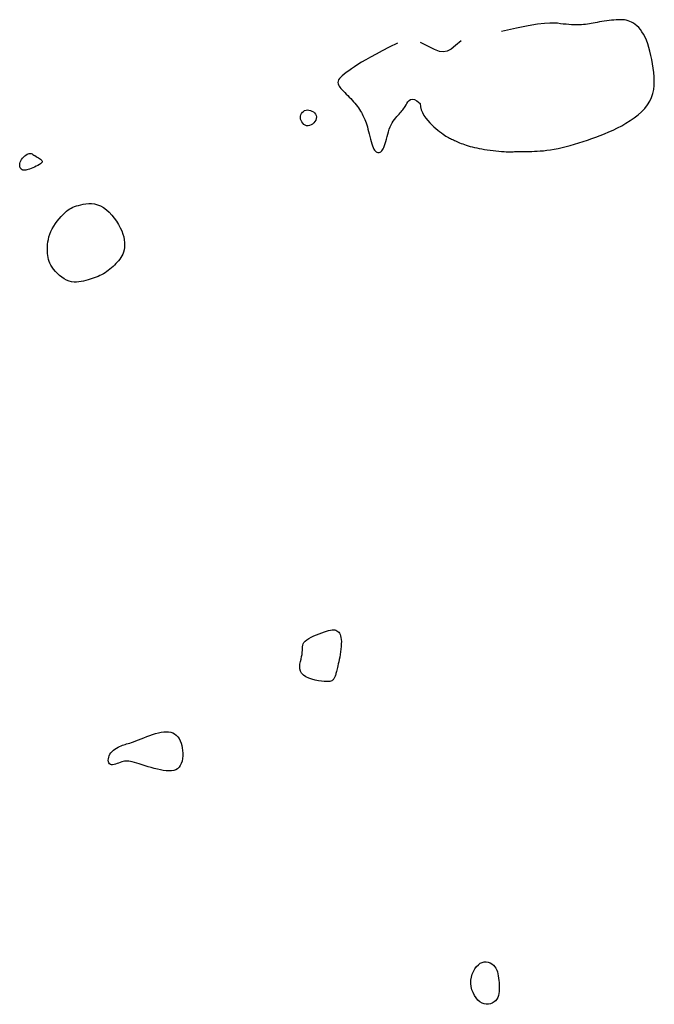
# Model space of a CAD drawing. Header units: millimetres. Extents: x 32690613 to 32693367, y 5343692 to 5344708.
# Tile 971 of 1009: x 32693206 to 32693224, y 5344657 to 5344685. Entities that reach past the tile are written whole.
import ezdxf

# ---------------------------------------------------------------- set-up
doc = ezdxf.new("R2010")
doc.units = ezdxf.units.MM
doc.header["$LTSCALE"] = 20
doc.layers.add('02-DGM_HL_491.00', color=62, linetype='Continuous')

msp = doc.modelspace()

# ---------------------------------------------------------------- linework, layer by layer
at = {"layer": '02-DGM_HL_491.00', "elevation": 491, "flags": 128}
for points in [[(32693217.279, 5344682.643), (32693217.29, 5344682.552), (32693217.313, 5344682.464), (32693217.348, 5344682.381), (32693217.391, 5344682.302), (32693217.442, 5344682.227), (32693217.498, 5344682.157), (32693217.556, 5344682.092), (32693217.615, 5344682.031), (32693217.674, 5344681.976), (32693217.731, 5344681.925), (32693217.787, 5344681.879), (32693217.84, 5344681.837), (32693217.89, 5344681.8), (32693217.938, 5344681.766), (32693217.982, 5344681.737), (32693218.022, 5344681.711), (32693218.058, 5344681.689), (32693218.091, 5344681.67), (32693218.121, 5344681.653), (32693218.15, 5344681.638), (32693218.178, 5344681.624), (32693218.206, 5344681.611), (32693218.235, 5344681.598), (32693218.265, 5344681.584), (32693218.298, 5344681.569), (32693218.334, 5344681.553), (32693218.373, 5344681.536), (32693218.414, 5344681.519), (32693218.457, 5344681.501), (32693218.504, 5344681.483), (32693218.553, 5344681.466), (32693218.604, 5344681.448), (32693218.658, 5344681.431), (32693218.715, 5344681.415), (32693218.775, 5344681.399), (32693218.838, 5344681.383), (32693218.904, 5344681.368), (32693218.973, 5344681.354), (32693219.046, 5344681.34), (32693219.123, 5344681.328), (32693219.204, 5344681.315), (32693219.286, 5344681.304), (32693219.37, 5344681.294), (32693219.453, 5344681.284), (32693219.534, 5344681.276), (32693219.612, 5344681.27), (32693219.685, 5344681.265), (32693219.751, 5344681.261), (32693219.81, 5344681.26), (32693219.862, 5344681.259), (32693219.908, 5344681.26), (32693219.949, 5344681.262), (32693219.986, 5344681.264), (32693220.021, 5344681.267), (32693220.053, 5344681.269), (32693220.084, 5344681.27), (32693220.116, 5344681.271), (32693220.148, 5344681.271), (32693220.183, 5344681.271), (32693220.22, 5344681.271), (32693220.261, 5344681.27), (32693220.307, 5344681.269), (32693220.359, 5344681.269), (32693220.418, 5344681.27), (32693220.484, 5344681.271), (32693220.558, 5344681.273), (32693220.638, 5344681.277), (32693220.725, 5344681.283), (32693220.818, 5344681.291), (32693220.915, 5344681.302), (32693221.018, 5344681.316), (32693221.124, 5344681.334), (32693221.235, 5344681.356), (32693221.349, 5344681.382), (32693221.465, 5344681.411), (32693221.584, 5344681.443), (32693221.705, 5344681.477), (32693221.827, 5344681.514), (32693221.95, 5344681.553), (32693222.073, 5344681.594), (32693222.197, 5344681.636), (32693222.32, 5344681.68), (32693222.443, 5344681.726), (32693222.567, 5344681.775), (32693222.69, 5344681.827), (32693222.813, 5344681.883), (32693222.935, 5344681.943), (32693223.058, 5344682.007), (32693223.18, 5344682.077), (32693223.3, 5344682.152), (32693223.416, 5344682.233), (32693223.525, 5344682.318), (32693223.627, 5344682.408), (32693223.719, 5344682.502), (32693223.799, 5344682.602), (32693223.865, 5344682.706), (32693223.915, 5344682.815), (32693223.952, 5344682.928), (32693223.976, 5344683.044), (32693223.989, 5344683.163), (32693223.992, 5344683.284), (32693223.987, 5344683.407), (32693223.977, 5344683.531), (32693223.961, 5344683.655), (32693223.942, 5344683.779), (32693223.92, 5344683.902), (32693223.895, 5344684.022), (32693223.867, 5344684.139), (32693223.836, 5344684.251), (32693223.802, 5344684.357), (32693223.766, 5344684.456), (32693223.726, 5344684.547), (32693223.684, 5344684.628), (32693223.639, 5344684.7), (32693223.593, 5344684.764), (32693223.544, 5344684.82), (32693223.495, 5344684.868), (32693223.444, 5344684.909), (32693223.394, 5344684.944), (32693223.342, 5344684.973), (32693223.291, 5344684.996), (32693223.24, 5344685.014), (32693223.188, 5344685.027), (32693223.135, 5344685.036), (32693223.08, 5344685.042), (32693223.024, 5344685.044), (32693222.964, 5344685.043), (32693222.902, 5344685.04), (32693222.836, 5344685.035), (32693222.768, 5344685.029), (32693222.699, 5344685.021), (32693222.628, 5344685.011), (32693222.558, 5344685.001), (32693222.489, 5344684.99), (32693222.422, 5344684.979), (32693222.359, 5344684.968), (32693222.298, 5344684.956), (32693222.241, 5344684.945), (32693222.185, 5344684.935), (32693222.131, 5344684.925), (32693222.076, 5344684.916), (32693222.02, 5344684.909), (32693221.962, 5344684.903), (32693221.901, 5344684.899), (32693221.836, 5344684.896), (32693221.767, 5344684.896), (32693221.695, 5344684.898), (32693221.62, 5344684.901), (32693221.543, 5344684.906), (32693221.464, 5344684.912), (32693221.383, 5344684.92), (32693221.302, 5344684.93), (32693221.218, 5344684.94), (32693221.122, 5344684.947), (32693221.002, 5344684.947), (32693220.845, 5344684.937), (32693220.64, 5344684.912), (32693220.375, 5344684.868), (32693220.038, 5344684.802), (32693219.617, 5344684.708)], [(32693216.628, 5344684.369), (32693216.397, 5344684.257), (32693216.194, 5344684.155), (32693216.017, 5344684.061), (32693215.861, 5344683.975), (32693215.725, 5344683.896), (32693215.605, 5344683.823), (32693215.499, 5344683.756), (32693215.403, 5344683.694), (32693215.315, 5344683.636), (32693215.236, 5344683.581), (32693215.165, 5344683.53), (32693215.102, 5344683.482), (32693215.048, 5344683.437), (32693215.004, 5344683.395), (32693214.97, 5344683.355), (32693214.945, 5344683.317), (32693214.931, 5344683.28), (32693214.926, 5344683.245), (32693214.93, 5344683.211), (32693214.941, 5344683.177), (32693214.959, 5344683.143), (32693214.984, 5344683.108), (32693215.013, 5344683.073), (32693215.046, 5344683.036), (32693215.083, 5344682.997), (32693215.123, 5344682.957), (32693215.164, 5344682.915), (32693215.207, 5344682.873), (32693215.25, 5344682.829), (32693215.293, 5344682.784), (32693215.335, 5344682.739), (32693215.375, 5344682.694), (32693215.413, 5344682.649), (32693215.449, 5344682.603), (32693215.483, 5344682.558), (32693215.515, 5344682.514), (32693215.544, 5344682.47), (32693215.571, 5344682.427), (32693215.597, 5344682.384), (32693215.621, 5344682.343), (32693215.643, 5344682.303), (32693215.663, 5344682.264), (32693215.682, 5344682.223), (32693215.7, 5344682.182), (32693215.718, 5344682.137), (32693215.735, 5344682.089), (32693215.752, 5344682.036), (32693215.769, 5344681.977), (32693215.786, 5344681.912), (32693215.803, 5344681.842), (32693215.821, 5344681.77), (32693215.84, 5344681.696), (32693215.858, 5344681.624), (32693215.877, 5344681.554), (32693215.897, 5344681.489), (32693215.916, 5344681.431), (32693215.937, 5344681.38), (32693215.957, 5344681.339), (32693215.978, 5344681.304), (32693215.999, 5344681.277), (32693216.021, 5344681.257), (32693216.043, 5344681.244), (32693216.066, 5344681.237), (32693216.088, 5344681.235), (32693216.111, 5344681.238), (32693216.135, 5344681.247), (32693216.158, 5344681.262), (32693216.18, 5344681.284), (32693216.203, 5344681.311), (32693216.224, 5344681.346), (32693216.245, 5344681.387), (32693216.264, 5344681.436), (32693216.282, 5344681.493), (32693216.3, 5344681.555), (32693216.317, 5344681.622), (32693216.335, 5344681.693), (32693216.353, 5344681.764), (32693216.373, 5344681.835), (32693216.396, 5344681.905), (32693216.421, 5344681.971), (32693216.449, 5344682.032), (32693216.48, 5344682.088), (32693216.513, 5344682.14), (32693216.547, 5344682.187), (32693216.581, 5344682.231), (32693216.615, 5344682.271), (32693216.648, 5344682.308), (32693216.679, 5344682.342), (32693216.708, 5344682.373), (32693216.735, 5344682.403), (32693216.76, 5344682.432), (32693216.784, 5344682.461), (32693216.807, 5344682.491), (32693216.83, 5344682.524), (32693216.853, 5344682.56), (32693216.877, 5344682.6), (32693216.903, 5344682.644), (32693216.931, 5344682.688), (32693216.964, 5344682.727), (32693217.005, 5344682.754), (32693217.055, 5344682.765), (32693217.116, 5344682.754), (32693217.19, 5344682.715), (32693217.279, 5344682.643)], [(32693218.459, 5344684.441), (32693218.298, 5344684.303), (32693218.169, 5344684.204), (32693218.058, 5344684.144), (32693217.951, 5344684.121), (32693217.835, 5344684.135), (32693217.695, 5344684.186), (32693217.52, 5344684.273), (32693217.294, 5344684.395)]]:
    msp.add_lwpolyline(points, dxfattribs=at)
for points in [[(32693213.851, 5344682.24), (32693213.854, 5344682.282), (32693213.865, 5344682.322), (32693213.883, 5344682.358), (32693213.907, 5344682.39), (32693213.938, 5344682.417), (32693213.972, 5344682.438), (32693214.011, 5344682.452), (32693214.053, 5344682.458), (32693214.096, 5344682.455), (32693214.14, 5344682.445), (32693214.182, 5344682.427), (32693214.222, 5344682.402), (32693214.255, 5344682.373), (32693214.282, 5344682.338), (32693214.301, 5344682.3), (32693214.308, 5344682.258), (32693214.304, 5344682.214), (32693214.289, 5344682.17), (32693214.265, 5344682.128), (32693214.234, 5344682.088), (32693214.197, 5344682.054), (32693214.156, 5344682.027), (32693214.114, 5344682.009), (32693214.07, 5344682.001), (32693214.028, 5344682.005), (32693213.989, 5344682.02), (32693213.952, 5344682.045), (32693213.92, 5344682.076), (32693213.893, 5344682.113), (32693213.871, 5344682.154), (32693213.857, 5344682.197)], [(32693206.135, 5344680.782), (32693206.09, 5344680.766), (32693206.05, 5344680.752), (32693206.012, 5344680.742), (32693205.978, 5344680.735), (32693205.947, 5344680.732), (32693205.92, 5344680.732), (32693205.894, 5344680.737), (32693205.872, 5344680.747), (32693205.852, 5344680.761), (32693205.835, 5344680.779), (32693205.821, 5344680.801), (32693205.811, 5344680.827), (32693205.806, 5344680.856), (32693205.806, 5344680.888), (32693205.811, 5344680.923), (32693205.822, 5344680.959), (32693205.839, 5344680.996), (32693205.862, 5344681.034), (32693205.889, 5344681.072), (32693205.919, 5344681.107), (32693205.951, 5344681.139), (32693205.984, 5344681.166), (32693206.017, 5344681.188), (32693206.049, 5344681.204), (32693206.078, 5344681.212), (32693206.106, 5344681.213), (32693206.133, 5344681.208), (32693206.16, 5344681.198), (32693206.187, 5344681.184), (32693206.214, 5344681.167), (32693206.243, 5344681.149), (32693206.274, 5344681.129), (32693206.307, 5344681.11), (32693206.341, 5344681.09), (32693206.373, 5344681.07), (32693206.402, 5344681.05), (32693206.426, 5344681.03), (32693206.443, 5344681.008), (32693206.451, 5344680.987), (32693206.447, 5344680.964), (32693206.432, 5344680.94), (32693206.405, 5344680.916), (32693206.37, 5344680.891), (32693206.328, 5344680.867), (32693206.281, 5344680.843), (32693206.232, 5344680.821), (32693206.182, 5344680.801)], [(32693207.222, 5344677.555), (32693207.151, 5344677.584), (32693207.081, 5344677.622), (32693207.012, 5344677.668), (32693206.946, 5344677.719), (32693206.885, 5344677.775), (32693206.828, 5344677.834), (32693206.777, 5344677.893), (32693206.733, 5344677.952), (32693206.698, 5344678.009), (32693206.669, 5344678.065), (32693206.647, 5344678.12), (32693206.63, 5344678.175), (32693206.618, 5344678.231), (32693206.61, 5344678.287), (32693206.605, 5344678.346), (32693206.602, 5344678.407), (32693206.602, 5344678.471), (32693206.603, 5344678.538), (32693206.607, 5344678.607), (32693206.615, 5344678.678), (32693206.627, 5344678.751), (32693206.645, 5344678.826), (32693206.669, 5344678.901), (32693206.7, 5344678.978), (32693206.738, 5344679.054), (32693206.783, 5344679.13), (32693206.832, 5344679.204), (32693206.884, 5344679.275), (32693206.939, 5344679.342), (32693206.994, 5344679.405), (32693207.048, 5344679.462), (32693207.1, 5344679.513), (32693207.148, 5344679.556), (32693207.194, 5344679.592), (32693207.239, 5344679.622), (32693207.284, 5344679.648), (32693207.331, 5344679.67), (32693207.38, 5344679.689), (32693207.434, 5344679.707), (32693207.492, 5344679.724), (32693207.557, 5344679.741), (32693207.628, 5344679.756), (32693207.704, 5344679.768), (32693207.783, 5344679.775), (32693207.866, 5344679.774), (32693207.95, 5344679.764), (32693208.036, 5344679.742), (32693208.121, 5344679.708), (32693208.206, 5344679.66), (32693208.289, 5344679.599), (32693208.369, 5344679.527), (32693208.445, 5344679.446), (32693208.516, 5344679.36), (32693208.581, 5344679.269), (32693208.639, 5344679.176), (32693208.689, 5344679.083), (32693208.73, 5344678.992), (32693208.762, 5344678.904), (32693208.786, 5344678.819), (32693208.802, 5344678.737), (32693208.81, 5344678.658), (32693208.812, 5344678.584), (32693208.808, 5344678.513), (32693208.797, 5344678.448), (32693208.781, 5344678.387), (32693208.761, 5344678.331), (32693208.736, 5344678.279), (32693208.707, 5344678.23), (32693208.674, 5344678.183), (32693208.639, 5344678.139), (32693208.602, 5344678.097), (32693208.562, 5344678.055), (32693208.522, 5344678.014), (32693208.48, 5344677.974), (32693208.436, 5344677.935), (32693208.392, 5344677.897), (32693208.346, 5344677.861), (32693208.3, 5344677.826), (32693208.252, 5344677.794), (32693208.203, 5344677.764), (32693208.154, 5344677.736), (32693208.103, 5344677.711), (32693208.051, 5344677.688), (32693207.998, 5344677.667), (32693207.943, 5344677.646), (32693207.886, 5344677.627), (32693207.827, 5344677.608), (32693207.766, 5344677.59), (32693207.703, 5344677.572), (32693207.639, 5344677.555), (32693207.572, 5344677.54), (32693207.504, 5344677.53), (32693207.435, 5344677.525), (32693207.365, 5344677.527), (32693207.294, 5344677.536)], [(32693214.896, 5344667.538), (32693214.923, 5344667.52), (32693214.947, 5344667.496), (32693214.969, 5344667.466), (32693214.987, 5344667.43), (32693215.002, 5344667.389), (32693215.013, 5344667.341), (32693215.021, 5344667.287), (32693215.024, 5344667.226), (32693215.023, 5344667.159), (32693215.019, 5344667.087), (32693215.011, 5344667.012), (32693215.001, 5344666.936), (32693214.989, 5344666.859), (32693214.976, 5344666.785), (32693214.963, 5344666.714), (32693214.949, 5344666.647), (32693214.937, 5344666.588), (32693214.925, 5344666.534), (32693214.915, 5344666.486), (32693214.904, 5344666.443), (32693214.895, 5344666.405), (32693214.886, 5344666.37), (32693214.877, 5344666.339), (32693214.869, 5344666.311), (32693214.862, 5344666.285), (32693214.854, 5344666.261), (32693214.846, 5344666.238), (32693214.838, 5344666.218), (32693214.83, 5344666.199), (32693214.821, 5344666.181), (32693214.811, 5344666.164), (32693214.799, 5344666.147), (32693214.787, 5344666.131), (32693214.771, 5344666.117), (32693214.751, 5344666.104), (32693214.725, 5344666.093), (32693214.691, 5344666.085), (32693214.649, 5344666.08), (32693214.596, 5344666.079), (32693214.53, 5344666.083), (32693214.453, 5344666.092), (32693214.365, 5344666.106), (32693214.273, 5344666.125), (32693214.18, 5344666.151), (32693214.091, 5344666.183), (32693214.009, 5344666.221), (32693213.939, 5344666.266), (32693213.886, 5344666.318), (32693213.852, 5344666.377), (32693213.835, 5344666.442), (32693213.831, 5344666.511), (32693213.838, 5344666.582), (32693213.851, 5344666.654), (32693213.868, 5344666.726), (32693213.885, 5344666.795), (32693213.898, 5344666.86), (32693213.905, 5344666.921), (32693213.907, 5344666.976), (32693213.908, 5344667.027), (32693213.91, 5344667.075), (32693213.916, 5344667.12), (32693213.928, 5344667.162), (32693213.95, 5344667.202), (32693213.983, 5344667.242), (32693214.03, 5344667.281), (32693214.089, 5344667.319), (32693214.157, 5344667.355), (32693214.231, 5344667.39), (32693214.309, 5344667.423), (32693214.387, 5344667.453), (32693214.464, 5344667.48), (32693214.536, 5344667.504), (32693214.6, 5344667.524), (32693214.658, 5344667.54), (32693214.71, 5344667.551), (32693214.756, 5344667.559), (32693214.797, 5344667.561), (32693214.833, 5344667.559), (32693214.866, 5344667.551)], [(32693208.393, 5344663.999), (32693208.421, 5344664.04), (32693208.455, 5344664.078), (32693208.494, 5344664.113), (32693208.535, 5344664.145), (32693208.579, 5344664.174), (32693208.624, 5344664.199), (32693208.668, 5344664.221), (32693208.711, 5344664.24), (32693208.752, 5344664.256), (32693208.791, 5344664.269), (32693208.83, 5344664.281), (32693208.87, 5344664.293), (32693208.913, 5344664.305), (32693208.96, 5344664.319), (32693209.012, 5344664.336), (32693209.07, 5344664.356), (32693209.135, 5344664.38), (32693209.207, 5344664.408), (32693209.283, 5344664.439), (32693209.364, 5344664.471), (32693209.447, 5344664.503), (32693209.532, 5344664.534), (32693209.616, 5344664.563), (32693209.699, 5344664.589), (32693209.78, 5344664.61), (32693209.858, 5344664.627), (32693209.933, 5344664.637), (32693210.004, 5344664.642), (32693210.071, 5344664.639), (32693210.134, 5344664.629), (32693210.192, 5344664.61), (32693210.245, 5344664.583), (32693210.293, 5344664.546), (32693210.335, 5344664.5), (32693210.372, 5344664.446), (32693210.404, 5344664.386), (32693210.43, 5344664.321), (32693210.45, 5344664.251), (32693210.466, 5344664.178), (32693210.476, 5344664.102), (32693210.48, 5344664.026), (32693210.479, 5344663.949), (32693210.472, 5344663.874), (32693210.458, 5344663.803), (32693210.437, 5344663.737), (32693210.409, 5344663.678), (32693210.373, 5344663.626), (32693210.33, 5344663.585), (32693210.278, 5344663.554), (32693210.219, 5344663.533), (32693210.153, 5344663.522), (32693210.081, 5344663.519), (32693210.004, 5344663.523), (32693209.922, 5344663.534), (32693209.838, 5344663.549), (32693209.751, 5344663.569), (32693209.662, 5344663.592), (32693209.572, 5344663.617), (32693209.484, 5344663.643), (32693209.397, 5344663.67), (32693209.313, 5344663.696), (32693209.234, 5344663.721), (32693209.16, 5344663.743), (32693209.093, 5344663.763), (32693209.033, 5344663.778), (32693208.981, 5344663.79), (32693208.933, 5344663.797), (32693208.89, 5344663.801), (32693208.849, 5344663.801), (32693208.809, 5344663.797), (32693208.77, 5344663.789), (32693208.729, 5344663.778), (32693208.686, 5344663.764), (32693208.641, 5344663.748), (32693208.596, 5344663.732), (32693208.552, 5344663.717), (32693208.509, 5344663.706), (32693208.47, 5344663.699), (32693208.434, 5344663.7), (32693208.404, 5344663.708), (32693208.38, 5344663.726), (32693208.362, 5344663.753), (32693208.351, 5344663.786), (32693208.346, 5344663.825), (32693208.348, 5344663.867), (32693208.356, 5344663.911), (32693208.371, 5344663.956)], [(32693219.055, 5344656.869), (32693218.995, 5344656.907), (32693218.938, 5344656.958), (32693218.884, 5344657.02), (32693218.837, 5344657.09), (32693218.797, 5344657.169), (32693218.765, 5344657.253), (32693218.743, 5344657.341), (32693218.733, 5344657.431), (32693218.736, 5344657.522), (32693218.751, 5344657.611), (32693218.776, 5344657.697), (32693218.809, 5344657.778), (32693218.851, 5344657.852), (32693218.898, 5344657.916), (32693218.95, 5344657.97), (32693219.005, 5344658.01), (32693219.062, 5344658.036), (32693219.12, 5344658.049), (32693219.177, 5344658.05), (32693219.233, 5344658.039), (32693219.286, 5344658.019), (32693219.335, 5344657.99), (32693219.38, 5344657.954), (32693219.418, 5344657.913), (32693219.45, 5344657.866), (32693219.475, 5344657.816), (32693219.495, 5344657.762), (32693219.51, 5344657.705), (32693219.522, 5344657.646), (32693219.53, 5344657.584), (32693219.537, 5344657.521), (32693219.542, 5344657.457), (32693219.546, 5344657.392), (32693219.548, 5344657.328), (32693219.549, 5344657.264), (32693219.545, 5344657.202), (32693219.537, 5344657.142), (32693219.524, 5344657.085), (32693219.504, 5344657.032), (32693219.477, 5344656.983), (32693219.441, 5344656.939), (32693219.398, 5344656.901), (32693219.349, 5344656.87), (32693219.295, 5344656.848), (32693219.238, 5344656.836), (32693219.178, 5344656.835), (32693219.116, 5344656.845)]]:
    msp.add_lwpolyline(points, close=True, dxfattribs=at)

doc.saveas('drawing.dxf')
